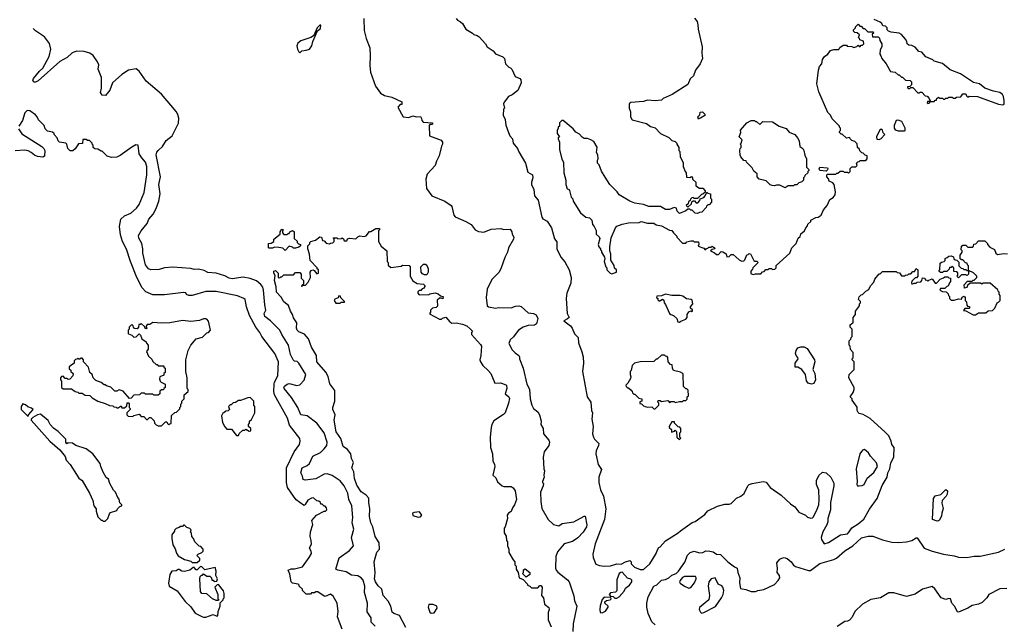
# Model space of a CAD drawing. Extents: x 1861455 to 2058065, y 200073 to 437907.
# Tile 487 of 574: x 1951745 to 1961059, y 397514 to 403232. Entities that reach past the tile are written whole.
import ezdxf

# ---------------------------------------------------------------- set-up
doc = ezdxf.new("R2010")
doc.units = 0

msp = doc.modelspace()

# ---------------------------------------------------------------- linework, layer by layer
at = {"layer": '0CON05XD'}
for points in [[(1955000, 403245), (1955005, 403130), (1955023.8, 403055), (1955057.5, 402965), (1955059.2, 402895), (1955056, 402795), (1955062, 402735), (1955111.2, 402605), (1955157.3, 402537.3), (1955195, 402513.8), (1955265, 402500), (1955360, 402455), (1955358.3, 402431.7), (1955345, 402430), (1955322.5, 402405), (1955373, 402313), (1955425, 402307.5), (1955465, 402322.5), (1955495, 402312.5), (1955535, 402317.5), (1955547, 402297), (1955548.3, 402278.3), (1955561.7, 402261.7), (1955648.3, 402258.3), (1955650, 402245), (1955645, 402240), (1955625, 402240), (1955618.3, 402231.7), (1955620, 402135), (1955732.3, 402092.3), (1955743.8, 402075), (1955743.8, 402055), (1955733.8, 402035), (1955714.1, 401945.9), (1955686.7, 401895), (1955675.9, 401854.1), (1955598.3, 401771.7), (1955587.5, 401725), (1955592.5, 401635), (1955645, 401567.5), (1955767, 401517), (1955825.7, 401475.7), (1955834.1, 401464.1), (1955851.2, 401385), (1955865, 401368.8), (1955964.3, 401324.3), (1956014.3, 401294.3), (1956055, 401243.8), (1956085, 401229.2), (1956135, 401222), (1956205, 401251.4), (1956295, 401256), (1956325, 401246.7), (1956385, 401250), (1956400, 401225), (1956403, 401203), (1956420, 401175), (1956416.7, 401155), (1956368, 401075), (1956360.8, 401035), (1956335, 400983.3), (1956297.5, 400875), (1956277.4, 400842.6), (1956212.7, 400777.3), (1956182.3, 400717.7), (1956167, 400683), (1956157.5, 400605), (1956167.5, 400525), (1956180, 400515), (1956245, 400503.3), (1956275, 400508.8), (1956395, 400506.7), (1956435, 400522), (1956466.1, 400526.1), (1956488.8, 400518.8), (1956555, 400460), (1956605, 400452), (1956629.5, 400439.5), (1956646, 400405), (1956633.3, 400355), (1956615, 400344), (1956555, 400338.6), (1956507.5, 400325), (1956462.5, 400295), (1956442, 400268), (1956415.9, 400234.1), (1956383.3, 400205), (1956370.7, 400170.7), (1956405, 400110), (1956430.7, 400080.7), (1956466.4, 400056.4), (1956472.5, 400045), (1956473.3, 400025), (1956506.2, 399935), (1956542, 399785), (1956567.6, 399737.6), (1956574.3, 399645), (1956590, 399585), (1956606.1, 399556.1), (1956645, 399522.5), (1956662.5, 399495), (1956676.7, 399435), (1956673.6, 399403.6), (1956697.5, 399365), (1956700, 399315), (1956750, 399255), (1956756.7, 399235), (1956748.8, 399205), (1956706.7, 399145), (1956696.7, 399095), (1956702.5, 398985), (1956710, 398965), (1956702.5, 398925), (1956707.5, 398905), (1956690, 398865), (1956690, 398855), (1956700, 398845), (1956697.5, 398825), (1956670, 398765), (1956673.6, 398676.4), (1956685, 398610), (1956743.3, 398505), (1956795, 398456.7), (1956845, 398446.7), (1956875, 398466.2), (1956985.8, 398484.2), (1957085, 398537.5), (1957095, 398537.5), (1957109.2, 398455), (1957105.8, 398435), (1957075, 398383.8), (1957025, 398332), (1956975, 398297.5), (1956895.9, 398274.1), (1956831.4, 398198.6), (1956816.2, 398155), (1956813.3, 398045), (1956820, 398025), (1956836.1, 398006.1), (1956925.9, 397935.9), (1956943.3, 397915), (1956986.4, 397783.6), (1956993.8, 397735), (1957016.7, 397685), (1956981.2, 397518.8), (1956976.2, 397445)], [(1955873.3, 403245), (1955885, 403227.5), (1955915, 403212.5), (1955932.5, 403195), (1955965, 403142.5), (1956026.7, 403105), (1956042.3, 403092.3), (1956073.9, 403083.9), (1956091.7, 403071.7), (1956152.5, 403005), (1956167.5, 402975), (1956225, 402937.5), (1956245, 402910), (1956315, 402880), (1956330, 402865), (1956340, 402815), (1956371.7, 402781.7), (1956388.3, 402778.3), (1956400, 402765), (1956432.5, 402695), (1956475, 402676.7), (1956486.7, 402665), (1956490, 402635), (1956456.1, 402563.9), (1956405, 402522.5), (1956370, 402505), (1956328.3, 402451.7), (1956322.5, 402435), (1956330, 402395), (1956322.5, 402385), (1956318.3, 402328.3), (1956337, 402287), (1956343.3, 402235), (1956367.5, 402165), (1956382.5, 402135), (1956407.5, 402105), (1956412.5, 402065), (1956453.3, 402015), (1956465, 401982.5), (1956530, 401875), (1956551.3, 401791.3), (1956597.1, 401765), (1956600, 401735), (1956587.1, 401695), (1956586.8, 401675), (1956609.5, 401625), (1956615, 401567.5), (1956648.8, 401525), (1956683.3, 401365), (1956695, 401350), (1956735, 401326), (1956776, 401265), (1956805, 401160), (1956825, 401130), (1956826.7, 401065), (1956862.5, 400985), (1956903, 400943), (1956943.3, 400865), (1956962.5, 400795), (1956959.3, 400740.7), (1956921.2, 400645), (1956913.3, 400595), (1956922.5, 400455), (1956942.5, 400415), (1956928.3, 400401.7), (1956892.5, 400385), (1956955.9, 400335.9), (1956972.5, 400315), (1956991.7, 400261.7), (1957026.4, 400226.4), (1957030, 400175), (1957062.3, 400092.3), (1957074, 400045), (1957077.5, 399985), (1957070, 399905), (1957113.3, 399665), (1957146.2, 399615), (1957153.3, 399535), (1957162.5, 399515), (1957157.5, 399455), (1957168.8, 399385), (1957163.3, 399315), (1957172.5, 399285), (1957183.6, 399263.6), (1957222.5, 399225), (1957220, 399205), (1957196.7, 399155), (1957193.8, 399125), (1957216.7, 399025), (1957249.3, 398979.3), (1957223.3, 398905), (1957223.3, 398855), (1957238.8, 398785), (1957268.8, 398725), (1957290, 398605), (1957275.8, 398505), (1957188, 398275), (1957167, 398177), (1957170, 398145), (1957193.9, 398083.9), (1957229.3, 398069.3), (1957275, 398064), (1957335, 398066.7), (1957394.2, 398085.8), (1957435, 398084), (1957475, 398106.2), (1957515, 398117.5), (1957530, 398105), (1957530, 398085), (1957560, 398055), (1957615, 398033.3), (1957645, 398031.2), (1957706.2, 398085), (1957766.7, 398185), (1957777.5, 398217.5), (1957790.7, 398239.3), (1957805, 398247.5), (1957855, 398302.5), (1957975, 398378.8), (1957995, 398399.2), (1958105, 398476), (1958135, 398486.2), (1958225, 398552), (1958255, 398586), (1958345, 398632), (1958415, 398650), (1958455, 398650), (1958475, 398656.7), (1958524.2, 398705.8), (1958567.5, 398725), (1958599.5, 398750.5), (1958633.3, 398825), (1958645, 398836.7), (1958673.6, 398846.4), (1958777, 398863), (1958805, 398856.7), (1958845, 398807.5), (1958946.7, 398735), (1959035, 398653.8), (1959076.7, 398625), (1959115, 398573.3), (1959177, 398547), (1959198.3, 398528.3), (1959228.3, 398518.3), (1959245, 398520), (1959255, 398530), (1959288.3, 398601.7), (1959303.3, 398645), (1959306.7, 398695), (1959303, 398783), (1959283.8, 398835), (1959283.3, 398875), (1959305, 398920), (1959338.3, 398951.7), (1959375, 398946.7), (1959417.5, 398905), (1959445, 398850), (1959446.1, 398823.9), (1959414, 398665), (1959413.6, 398596.4), (1959390, 398515), (1959388.3, 398481.7), (1959380, 398455), (1959343, 398387), (1959327.5, 398335), (1959330, 398315), (1959353.8, 398273.8), (1959395, 398286.7), (1959508.3, 398361.7), (1959575, 398370), (1959592.6, 398387.4), (1959615, 398426.2), (1959675, 398463.8), (1959730.9, 398509.1), (1959785, 398603.3), (1959856.1, 398703.9), (1959904.1, 398825.9), (1959950, 398905), (1959956.7, 398945), (1959976.7, 398985), (1959985, 399040), (1960012.5, 399095), (1960016.2, 399185), (1959993.8, 399215), (1959990, 399245), (1959966.1, 399296.1), (1959931.7, 399331.7), (1959790.7, 399460.7), (1959725, 399497.5), (1959686.4, 399506.4), (1959675, 399517.5), (1959667.5, 399535), (1959667, 399567), (1959620, 399635), (1959620, 399645), (1959600, 399665), (1959627.5, 399705), (1959640, 399735), (1959640, 399755), (1959587.5, 399845), (1959592.5, 399875), (1959640, 399925), (1959640, 399985), (1959637, 399997), (1959620, 400015), (1959620, 400025), (1959630, 400035), (1959630, 400085), (1959603, 400113), (1959600, 400145), (1959590, 400155), (1959590, 400195), (1959608.3, 400211.7), (1959610, 400225), (1959620, 400235), (1959620, 400305), (1959600, 400325), (1959600, 400345), (1959615, 400360), (1959630, 400365), (1959627.5, 400415), (1959650, 400445), (1959650, 400475), (1959690, 400525), (1959690, 400545), (1959700, 400555), (1959698.3, 400568.3), (1959680, 400585), (1959685, 400610), (1959705, 400630), (1959718.3, 400631.7), (1959750, 400665), (1959778.3, 400681.7), (1959792.5, 400715), (1959825, 400750), (1959833, 400777), (1959875, 400830), (1959885, 400830), (1959905, 400850), (1960035, 400850), (1960045, 400840), (1960068.3, 400838.3), (1960085, 400810), (1960115, 400810), (1960123, 400817), (1960145, 400820), (1960155, 400830), (1960175, 400830), (1960195, 400850), (1960208.3, 400851.7), (1960225, 400880), (1960240, 400865), (1960240, 400805)], [(1958127.7, 403247.7), (1958152, 403215), (1958161.2, 403185), (1958164.1, 403144.1), (1958202, 402975), (1958198.8, 402915), (1958203.8, 402865), (1958183.3, 402815), (1958136.7, 402755), (1958118.3, 402701.7), (1958087.7, 402672.3), (1958065, 402620), (1957916.1, 402523.9), (1957833, 402487), (1957815, 402470), (1957755, 402463.3), (1957685, 402470), (1957645, 402457.5), (1957525, 402450), (1957510, 402435), (1957510, 402395), (1957521.7, 402361.7), (1957523, 402313), (1957540, 402285), (1957675, 402250), (1957713.3, 402223.3), (1957755, 402210), (1957806.4, 402156.4), (1957885, 402117.5), (1957915, 402090), (1957945, 402080), (1957960, 402065), (1957960, 402055), (1957980, 402025), (1957980, 401995), (1957990, 401985), (1957992.5, 401935), (1958021.7, 401881.7), (1958022.5, 401845), (1958040, 401795), (1958050, 401785), (1958053, 401743), (1958085, 401740), (1958098.3, 401748.3), (1958110, 401735), (1958110, 401725), (1958140, 401695), (1958141.7, 401661.7), (1958175, 401640), (1958208.3, 401638.3), (1958230, 401615), (1958228.3, 401601.7), (1958208.3, 401581.7), (1958195, 401580), (1958165, 401550), (1958155, 401540), (1958125, 401540), (1958115, 401550), (1958101.7, 401548.3), (1958090, 401535), (1958088.3, 401521.7), (1958071.7, 401508.3), (1958068.3, 401491.7), (1958050, 401475), (1958065, 401460), (1958098.3, 401491.7), (1958101.7, 401508.3), (1958115, 401520), (1958128.3, 401518.3), (1958145, 401500), (1958158.3, 401501.7), (1958178.3, 401521.7), (1958181.7, 401538.3), (1958215, 401550), (1958230, 401565), (1958245, 401600), (1958255, 401590), (1958280, 401585), (1958280, 401545), (1958290, 401535), (1958290, 401505), (1958268.3, 401481.7), (1958255, 401480), (1958241.7, 401468.3), (1958240, 401455), (1958198.3, 401411.7), (1958175, 401410), (1958155, 401400), (1958133, 401403), (1958105, 401430), (1958095, 401430), (1958085, 401440), (1958065, 401440), (1958047, 401423), (1957985, 401400), (1957965, 401420), (1957958.3, 401448.3), (1957935, 401457.5), (1957891.7, 401438.3), (1957855, 401437.5), (1957806.4, 401466.4), (1957695, 401466.7), (1957645, 401483.3), (1957565, 401497.5), (1957516.4, 401516.4), (1957417, 401577), (1957397.5, 401605), (1957327.5, 401675), (1957281.7, 401741.7), (1957249.3, 401799.3), (1957225, 401860), (1957210, 401875), (1957210, 401905), (1957217.5, 401915), (1957212.5, 401955), (1957200, 401975), (1957206.7, 402026.7), (1957175, 402080), (1957146.4, 402096.4), (1957115, 402107.5), (1957085, 402110), (1957065, 402122.5), (1957039.3, 402149.3), (1957005, 402167.5), (1956979.3, 402199.3), (1956885, 402280), (1956871.7, 402278.3), (1956851.7, 402258.3), (1956850, 402225), (1956840, 402215), (1956840, 402205), (1956830, 402185), (1956830, 402155), (1956850, 402125), (1956840, 402115), (1956840, 402105), (1956850, 402075), (1956852.5, 402005), (1956873.6, 401913.6), (1956887.5, 401885), (1956892.5, 401785), (1956912.5, 401715), (1956912.5, 401675), (1956923, 401633), (1956935, 401630), (1956947, 401617), (1956962.5, 401555), (1956977, 401537), (1956980, 401515), (1957050, 401405), (1957100, 401365), (1957135, 401357.5), (1957157, 401337), (1957162.5, 401295), (1957180, 401275), (1957197, 401237), (1957197.5, 401205), (1957225, 401180), (1957231.7, 401161.7), (1957217.5, 401105), (1957222.5, 401085), (1957240, 401065), (1957240, 401055), (1957250, 401045), (1957250, 401035), (1957277, 400987), (1957280, 400975), (1957272.5, 400945), (1957290, 400895), (1957300, 400885), (1957300, 400865), (1957330, 400835), (1957345, 400830), (1957390, 400845), (1957390, 400865), (1957371.7, 400881.7), (1957367, 400907), (1957338.3, 400958.3), (1957337.5, 401015), (1957327.5, 401045), (1957327.5, 401085), (1957340.7, 401169.3), (1957380, 401265), (1957395, 401280), (1957443, 401297), (1957505, 401312.5), (1957605, 401313.3), (1957625, 401322.5), (1957685, 401307.5), (1957745, 401307.5), (1957765, 401292.5), (1957815, 401282.5), (1957893, 401243), (1957915, 401240), (1957930, 401215), (1957960, 401185), (1957960, 401175), (1958015, 401120), (1958045, 401120), (1958055, 401130), (1958095, 401140), (1958115, 401140), (1958125, 401130), (1958165, 401130), (1958170, 401105), (1958161.7, 401091.7), (1958215, 401070), (1958225, 401060), (1958235, 401060), (1958241.7, 401068.3), (1958255, 401070), (1958265, 401080), (1958285, 401080), (1958295, 401090), (1958305, 401080), (1958315, 401080), (1958320, 401065), (1958295, 401060), (1958280, 401045), (1958318.3, 401028.3), (1958335, 401010), (1958355, 401010), (1958381.7, 401038.3), (1958397, 401037), (1958428.3, 401018.3), (1958435, 400990), (1958457, 400993), (1958475, 401010), (1958495, 401010), (1958550.7, 400960.7), (1958575, 400947.5), (1958595, 400950), (1958605, 400960), (1958621.7, 401008.3), (1958635, 401010), (1958645, 401020), (1958658.3, 401018.3), (1958690, 400955), (1958698.3, 400948.3), (1958717.5, 400947.5), (1958730, 400935), (1958680, 400885), (1958678.3, 400871.7), (1958660, 400855), (1958661.7, 400831.7), (1958683, 400823), (1958705, 400830), (1958755, 400830), (1958771.7, 400848.3), (1958788.3, 400851.7), (1958801.7, 400868.3), (1958825, 400870), (1958835, 400880), (1958855, 400880), (1958865, 400870), (1958888.3, 400871.7), (1958900, 400885), (1958901.7, 400908.3), (1959030, 401025), (1959050, 401075), (1959090, 401115), (1959110, 401165), (1959127, 401183), (1959133, 401207), (1959170, 401235), (1959180, 401265), (1959198.3, 401281.7), (1959201.7, 401298.3), (1959230, 401325), (1959230, 401335), (1959275, 401360), (1959297, 401363), (1959326.4, 401383.6), (1959347.5, 401432.5), (1959382.5, 401475), (1959409.3, 401530.7), (1959439.3, 401550.7), (1959460, 401575), (1959462.5, 401605), (1959450, 401675), (1959438.3, 401688.3), (1959403.6, 401703.6), (1959397, 401727), (1959380, 401745), (1959380, 401765), (1959385, 401770), (1959465, 401770), (1959475, 401780), (1959485, 401780), (1959505, 401800), (1959535, 401800), (1959545, 401790), (1959575, 401790), (1959585, 401780), (1959600, 401795), (1959600, 401825), (1959615, 401840), (1959655, 401840), (1959668.3, 401851.7), (1959660, 401875), (1959671.7, 401888.3), (1959685, 401890), (1959695, 401900), (1959748.3, 401901.7)], [(1959748.3, 401901.7), (1959760, 401915), (1959760, 401945), (1959741.7, 401951.7), (1959725, 401970), (1959711.7, 401971.7), (1959691.7, 401991.7), (1959688.3, 402008.3), (1959670, 402025), (1959668.3, 402058.3), (1959645, 402080), (1959615, 402090), (1959600, 402105), (1959598.3, 402118.3), (1959565, 402112.5), (1959525, 402150), (1959515, 402150), (1959500, 402165), (1959500, 402175), (1959510, 402185), (1959510, 402205), (1959500, 402215), (1959500, 402225), (1959430, 402295), (1959415, 402330), (1959390, 402355), (1959305, 402550), (1959286.2, 402625), (1959300, 402755), (1959311.7, 402788.3), (1959332.5, 402815), (1959340, 402855), (1959357.5, 402885), (1959390, 402905), (1959415, 402940), (1959445, 402950), (1959495, 402950), (1959501.7, 402968.3), (1959535, 402990), (1959565, 402990), (1959573, 402983), (1959615, 402980), (1959635, 402970), (1959665, 402980), (1959675, 402990), (1959685, 402980), (1959695, 402980), (1959705, 402990), (1959718.3, 402991.7), (1959730, 403005), (1959728.3, 403028.3), (1959691.7, 403041.7), (1959690, 403055), (1959680, 403065), (1959688.3, 403088.3), (1959667, 403107), (1959645, 403110), (1959632.5, 403125), (1959633, 403137), (1959650, 403155), (1959650, 403165), (1959675, 403190), (1959691.7, 403171.7), (1959705, 403170), (1959725, 403150), (1959735, 403150), (1959768.3, 403118.3), (1959818.3, 403118.3), (1959820, 403105), (1959810, 403095), (1959811.7, 403071.7), (1959865, 403070), (1959878.3, 403058.3), (1959880, 403035), (1959900, 403005), (1959900, 402975), (1959883, 402947), (1959880, 402905), (1959891.7, 402891.7), (1959900, 402865), (1959942.5, 402815), (1959983.6, 402743.6), (1960027, 402737), (1960055, 402710), (1960065, 402710), (1960085, 402690), (1960095, 402690), (1960125, 402660), (1960168.3, 402658.3), (1960180, 402645), (1960180, 402615), (1960165, 402600), (1960141.7, 402598.3), (1960141.7, 402591.7), (1960155, 402580), (1960165, 402580), (1960175, 402590), (1960195, 402590), (1960241.7, 402541.7), (1960255, 402540), (1960261.7, 402548.3), (1960278.3, 402548.3), (1960311.7, 402511.7), (1960328.3, 402508.3), (1960348.3, 402488.3), (1960360, 402460), (1960331.7, 402458.3), (1960330, 402445), (1960335, 402440), (1960348.3, 402441.7), (1960360, 402460), (1960395, 402460), (1960405, 402470), (1960418.3, 402471.7), (1960421.7, 402488.3), (1960435, 402500), (1960445, 402490), (1960475, 402490), (1960485, 402480), (1960495, 402480), (1960505, 402490), (1960525, 402490), (1960535, 402500), (1960565, 402500), (1960575, 402490), (1960595, 402490), (1960605, 402500), (1960648.3, 402501.7), (1960665, 402530), (1960695, 402530), (1960701.7, 402511.7), (1960715, 402500), (1960725, 402510), (1960805, 402506.7), (1961005, 402433.3), (1961045, 402427.5), (1961057, 402433), (1961057.5, 402465), (1961052.5, 402505), (1961042.5, 402525), (1961015, 402543.3), (1960955, 402556.7), (1960876.1, 402586.1), (1960825, 402626.7), (1960768.3, 402638.3), (1960645, 402720), (1960547.7, 402757.7), (1960475, 402816.7), (1960395, 402840), (1960381.7, 402851.7), (1960315, 402880), (1960280, 402925), (1960251.7, 402931.7), (1960215, 402972.5), (1960185, 402986.7), (1960155, 402990), (1960140, 403005), (1960137.5, 403025), (1960125, 403047.5), (1960085, 403093.3), (1960065, 403106.2), (1959987, 403113), (1959963, 403123), (1959950, 403135), (1959950, 403155), (1959935, 403170), (1959910, 403175), (1959900, 403195), (1959885, 403210), (1959827.5, 403235)], [(1955106.2, 397495), (1955070, 397535), (1955070, 397575), (1955033, 397633), (1955033.8, 397715), (1955007.1, 397815), (1955008.6, 397875), (1954992.6, 397932.6), (1954975, 397954), (1954945, 397972), (1954885, 397977.5), (1954831.7, 398011.7), (1954754.4, 398024.4), (1954736.7, 398035), (1954765.9, 398144.1), (1954865, 398211.2), (1954903.8, 398255), (1954884, 398335), (1954905.7, 398415), (1954889.4, 398475), (1954895.6, 398524.4), (1954888.1, 398635), (1954859.4, 398695), (1954848.6, 398755), (1954815, 398823.8), (1954775, 398870.8), (1954700.3, 398920.3), (1954655, 398937.1), (1954625, 398932.9), (1954545, 398890), (1954445, 398876.7), (1954427.5, 398885), (1954420, 398915), (1954403.3, 398945), (1954416.4, 398993.6), (1954465, 399016.2), (1954485, 399033.3), (1954518.8, 399105), (1954590.5, 399139.5), (1954625, 399173.3), (1954648.8, 399205), (1954652, 399235), (1954623.8, 399325), (1954556.7, 399415), (1954465, 399486), (1954404.1, 399494.1), (1954376.9, 399565), (1954315, 399659.4), (1954248, 399745), (1954244.4, 399755), (1954249.2, 399765), (1954275, 399785.6), (1954295, 399791.4), (1954365, 399773.8), (1954395, 399780), (1954435.7, 399824.3), (1954451.2, 399875), (1954386.7, 399985), (1954369.5, 399999.5), (1954343, 400003), (1954332, 400015), (1954308, 400065), (1954288, 400155), (1954224.6, 400254.6), (1954206.6, 400296.6), (1954118, 400385), (1954064.4, 400425), (1954058, 400455), (1954073.8, 400485), (1954062.9, 400535), (1954051.9, 400675), (1954043.4, 400703.4), (1954025, 400728), (1953985, 400761.2), (1953925, 400786), (1953857.9, 400797.9), (1953755, 400780.6), (1953725, 400788.1), (1953685, 400810.8), (1953605, 400834.2), (1953525, 400840), (1953488.8, 400858.8), (1953435, 400873.8), (1953395, 400868.8), (1953365, 400877.5), (1953195, 400892.5), (1953115, 400883.8), (1953065, 400868.8), (1952985, 400866.7), (1952962.5, 400875), (1952935, 400912.5), (1952911.4, 401025), (1952910.8, 401065), (1952900, 401115), (1952873.3, 401165), (1952869.3, 401190.7), (1952893.3, 401235), (1952950, 401305), (1952968, 401345), (1953008.3, 401391.7), (1953036.9, 401445), (1953060.8, 401515), (1953074.2, 401585), (1953060, 401675), (1953075.7, 401745), (1953034.4, 401955), (1953040.7, 401979.3), (1953056.2, 401995), (1953096.4, 402033.6), (1953130.4, 402089.6), (1953188.8, 402135), (1953247.5, 402255), (1953250.5, 402300.5), (1953240, 402335), (1953225, 402363.3), (1953175, 402423.3), (1953085, 402526.7), (1952941.7, 402651.7), (1952875.6, 402745.6), (1952846.1, 402766.1), (1952775, 402753.3), (1952712.5, 402715), (1952623.9, 402636.1), (1952596.7, 402565), (1952555.9, 402514.1), (1952525, 402520), (1952510, 402545), (1952520, 402585), (1952520, 402685), (1952488.8, 402765), (1952493.8, 402805), (1952481.2, 402835), (1952438.8, 402895), (1952407.5, 402915), (1952355, 402932), (1952286.4, 402933.6), (1952256.2, 402923.8), (1952237.5, 402915), (1952194, 402876), (1952125, 402836.2), (1951918.8, 402655), (1951895, 402641.2), (1951881.2, 402641.2), (1951870, 402655), (1951875, 402677.5), (1951930.8, 402745), (1951964.3, 402775), (1952024.4, 402885), (1952039.2, 402955), (1952028.3, 403008.3), (1951980.3, 403070.3), (1951895.7, 403125.7), (1951871.2, 403149)], [(1954395, 402920), (1954415, 402937.5), (1954455, 402942.5), (1954486.2, 402953.8), (1954508.8, 402985), (1954516.9, 403025), (1954563, 403127), (1954590.7, 403149.3), (1954595, 403180), (1954585, 403180), (1954560, 403155), (1954527, 403083), (1954516.1, 403073.9), (1954497.7, 403062.3), (1954405, 403031.2), (1954375, 403010), (1954367.5, 402985), (1954372, 402955), (1954385, 402927.5), (1954395, 402920)], [(1954429.3, 398639.3), (1954361.7, 398691.7), (1954333.8, 398725), (1954277.3, 398807.3), (1954268.6, 398855), (1954268.9, 398995), (1954341.4, 399145), (1954392, 399215), (1954398.8, 399245), (1954395, 399270), (1954298.7, 399398.7), (1954277.1, 399465), (1954155.6, 399685), (1954148.9, 399715), (1954151.4, 399785), (1954155.8, 399805), (1954188, 399865), (1954194, 399995), (1954160, 400075), (1954036.2, 400235), (1954017, 400273), (1953978.8, 400325), (1953920, 400435), (1953890, 400515), (1953876.7, 400585), (1953865.7, 400595.7), (1953805, 400622), (1953605, 400662.5), (1953505, 400660.8), (1953375, 400623.8), (1953345, 400623.3), (1953323.6, 400633.6), (1953315, 400647.5), (1953295, 400653.3), (1953115, 400630), (1953005, 400629.4), (1952937.3, 400657.3), (1952902, 400695), (1952854.4, 400794.4), (1952793.1, 400945), (1952755, 401063.3), (1952717.1, 401135), (1952698.7, 401198.7), (1952690, 401275), (1952701.1, 401345), (1952735, 401377.1), (1952796.8, 401403.2), (1952849.1, 401450.9), (1952874.2, 401485.8), (1952923, 401597), (1952946.9, 401765), (1952948.6, 401845), (1952935.7, 401885.7), (1952900, 401925), (1952876.7, 401965), (1952866.1, 402046.1), (1952845, 402047.5), (1952805, 402026.7), (1952695, 401946.7), (1952665, 401933.3), (1952615, 401927.5), (1952571.7, 401941.7), (1952525, 401990), (1952515, 401990), (1952485, 402007.5), (1952455, 402010), (1952440, 402025), (1952440, 402045), (1952430, 402055), (1952430, 402065), (1952405, 402090), (1952385, 402090), (1952375, 402100), (1952341.7, 402098.3), (1952338.3, 402061.7), (1952301.7, 402058.3), (1952269.3, 402010.7), (1952247, 401993), (1952223, 401993), (1952200, 402015), (1952190, 402055), (1952180, 402065), (1952120, 402075), (1952110, 402085), (1952100, 402115), (1952070, 402145), (1952070, 402155), (1952055, 402170), (1952008.3, 402178.3), (1951985, 402200), (1951975, 402230), (1951923.6, 402283.6), (1951910, 402315), (1951893, 402333), (1951841.7, 402371.7), (1951815, 402372.5), (1951792.5, 402352.5), (1951771.7, 402278.3), (1951736.7, 402225)], [(1958165, 402290), (1958160, 402315), (1958178.3, 402331.7), (1958183, 402357), (1958205, 402360), (1958225, 402340), (1958227.5, 402325), (1958185, 402300), (1958171.7, 402298.3), (1958165, 402290)], [(1958985, 401642.5), (1958935, 401667.5), (1958905, 401667.5), (1958885, 401660), (1958863, 401663), (1958845, 401670), (1958807, 401707), (1958740, 401725), (1958720, 401745), (1958720, 401775), (1958690.7, 401800.7), (1958675, 401830), (1958620, 401885), (1958618.3, 401898.3), (1958595, 401900), (1958567.5, 401935), (1958560.7, 401950.7), (1958557.5, 401995), (1958560, 402015), (1958570, 402025), (1958570, 402045), (1958560, 402055), (1958570, 402065), (1958580, 402095), (1958550, 402125), (1958567.5, 402165), (1958563, 402187), (1958623.6, 402256.4), (1958665, 402280), (1958695, 402280), (1958705, 402270), (1958715, 402270), (1958745, 402240), (1958775, 402270), (1958867, 402267), (1958930, 402225), (1958995, 402202.5), (1959025, 402170), (1959076.4, 402146.4), (1959102.5, 402115), (1959117.5, 402085), (1959123.3, 402033.3), (1959153, 402013), (1959162.5, 401995), (1959170.7, 401950.7), (1959187.5, 401915), (1959188.3, 401838.3), (1959210, 401815), (1959210, 401805), (1959200, 401795), (1959200, 401785), (1959171.7, 401758.3), (1959170, 401745), (1959160, 401735), (1959160, 401715), (1959145, 401700), (1959115, 401690), (1959095, 401670), (1959075, 401670), (1959065, 401660), (1959015, 401660), (1958985, 401642.5)], [(1960055, 402180), (1960115, 402182.5), (1960120, 402185), (1960120, 402205), (1960088.3, 402268.3), (1960055, 402282.5), (1960035, 402277.5), (1960017, 402233), (1960017.5, 402205), (1960025, 402190), (1960055, 402180)], [(1951735, 402200), (1951765, 402151.2), (1951953.6, 402033.6), (1951972.5, 402015), (1951982.5, 401995), (1951978.3, 401941.7), (1951965, 401933.3), (1951915, 401937.1), (1951885, 401950.6), (1951855, 401977.1), (1951825, 401991.9), (1951795, 401998.1), (1951702.7, 401992.7)], [(1959875, 402100), (1959895, 402110), (1959930, 402145), (1959913, 402163), (1959907, 402187), (1959895, 402197.5), (1959877.5, 402185), (1959850, 402125), (1959851.7, 402101.7), (1959875, 402100)], [(1959375, 401800), (1959315, 401807.5), (1959307.5, 401825), (1959315, 401837.5), (1959385, 401830), (1959390, 401825), (1959387, 401813), (1959375, 401800)], [(1954255, 401050), (1954235, 401070), (1954195, 401077.5), (1954155, 401080), (1954135, 401070), (1954105, 401070), (1954100, 401075), (1954100, 401115), (1954125, 401120), (1954150, 401135), (1954150, 401155), (1954210, 401205), (1954210, 401225), (1954225, 401250), (1954240, 401245), (1954230, 401235), (1954230, 401215), (1954245, 401200), (1954275, 401200), (1954285, 401210), (1954295, 401210), (1954300, 401225), (1954325, 401240), (1954340, 401225), (1954341.7, 401161.7), (1954368.3, 401138.3), (1954370, 401125), (1954381.7, 401111.7), (1954400, 401105), (1954400, 401095), (1954385, 401080), (1954355, 401070), (1954335, 401070), (1954325, 401080), (1954295, 401090), (1954255, 401050)], [(1955396.7, 397485), (1955337.7, 397597.7), (1955285, 397616.7), (1955268.8, 397628.8), (1955254.2, 397685), (1955231.4, 397731.4), (1955183.8, 397785), (1955170, 397845), (1955135, 397876.2), (1955110.8, 397915), (1955102.5, 397945), (1955104.2, 397965), (1955107.5, 398005), (1955096.7, 398105), (1955123.3, 398195), (1955150, 398225), (1955146.7, 398285), (1955106.7, 398345), (1955084, 398435), (1955066, 398475), (1955054.2, 398534.2), (1955058, 398605), (1955046.4, 398666.4), (1955046.1, 398706.1), (1955023.3, 398735), (1954975, 398766.7), (1954935, 398830), (1954913.2, 398893.2), (1954906.2, 398955), (1954887.5, 398995), (1954902.5, 399045), (1954883, 399083), (1954876.7, 399125), (1954846.4, 399166.4), (1954806.4, 399196.4), (1954782.7, 399272.7), (1954738, 399335), (1954720, 399445), (1954728.8, 399495), (1954706.2, 399545), (1954706.7, 399565), (1954727.5, 399625), (1954727.5, 399725), (1954678.3, 399788.3), (1954662.5, 399857.5), (1954641.7, 399898.3), (1954556.2, 399995), (1954552, 400055), (1954506.2, 400135), (1954477.5, 400215), (1954438.3, 400258.3), (1954385, 400281.2), (1954371.2, 400295), (1954363.9, 400316.1), (1954367.5, 400365), (1954335, 400412.5), (1954326.7, 400445), (1954306.4, 400476.4), (1954288.8, 400528.8), (1954245, 400563.3), (1954219.2, 400609.2), (1954174.2, 400655), (1954172, 400705), (1954156.7, 400765), (1954161.7, 400811.7), (1954147.5, 400835), (1954150, 400855), (1954165, 400860), (1954190, 400835), (1954190, 400795), (1954205, 400790), (1954215, 400800), (1954225, 400800), (1954245, 400820), (1954335, 400820), (1954355, 400840), (1954395, 400840), (1954407, 400827), (1954408.3, 400788.3), (1954430, 400765), (1954430, 400735), (1954410, 400715), (1954415, 400710), (1954420, 400720), (1954448.3, 400721.7), (1954475, 400750), (1954496.4, 400793.6), (1954493.3, 400845), (1954500.7, 400859.3), (1954517, 400867), (1954530, 400860), (1954555, 400830), (1954570, 400835), (1954570, 400865), (1954560, 400875), (1954560, 400885), (1954493.3, 400955), (1954487.5, 401015), (1954470, 401065), (1954470, 401095), (1954488.3, 401111.7), (1954490, 401125), (1954500, 401135), (1954541.7, 401148.3), (1954585, 401177.5), (1954600, 401175), (1954610, 401145), (1954625, 401140), (1954645, 401120), (1954675, 401112.5), (1954685, 401120), (1954708.3, 401121.7), (1954720, 401135), (1954720, 401155), (1954710, 401165), (1954715, 401170), (1954745, 401170), (1954755, 401160), (1954787.5, 401162.5), (1954795, 401170), (1954808.3, 401158.3), (1954815, 401140), (1954838.3, 401141.7), (1954845, 401160), (1954865, 401167.5), (1954925, 401160), (1954945, 401180), (1954963, 401187), (1955005, 401182.5), (1955021.7, 401188.3), (1955055, 401230), (1955065, 401230), (1955115, 401257.5), (1955148.3, 401258.3), (1955150, 401245), (1955140, 401235), (1955140, 401135), (1955165, 401090), (1955217, 401047), (1955220, 400945), (1955230, 400935), (1955231.7, 400911.7), (1955255, 400890), (1955355, 400902.5), (1955365, 400910), (1955428.3, 400908.3), (1955440, 400895), (1955440, 400805), (1955463.6, 400763.6), (1955505, 400737.5), (1955565, 400730), (1955580, 400715), (1955565, 400690), (1955551.7, 400688.3), (1955538.3, 400671.7), (1955525, 400670), (1955511.7, 400658.3), (1955510, 400645), (1955525, 400630), (1955615, 400632.5), (1955625, 400640), (1955675, 400647.5), (1955705, 400640), (1955725, 400620), (1955750, 400615), (1955747, 400593), (1955735, 400600), (1955715, 400600), (1955695, 400580), (1955698.3, 400521.7), (1955685, 400510), (1955650, 400505), (1955630, 400485), (1955630, 400465), (1955621.7, 400451.7), (1955715, 400400), (1955735, 400400), (1955745, 400410), (1955775, 400420), (1955813.6, 400373.6), (1955833, 400363), (1955875, 400366.7), (1955935, 400352.5), (1955975, 400336.7), (1956010, 400305), (1956027.5, 400285), (1956020, 400275), (1956020, 400255), (1956105, 400160), (1956112, 400145), (1956106.2, 400055), (1956097.5, 400015), (1956103.3, 399995), (1956125, 399962.5), (1956176.7, 399915)], [(1960240, 400805), (1960228.3, 400791.7), (1960215, 400790), (1960185, 400760), (1960180, 400745), (1960185, 400730), (1960205, 400740), (1960225, 400740), (1960235, 400750), (1960268.3, 400751.7), (1960280, 400765), (1960285, 400790), (1960308.3, 400788.3), (1960311.7, 400771.7), (1960325, 400770), (1960335, 400760), (1960345, 400770), (1960375, 400780), (1960405, 400740), (1960418.3, 400741.7), (1960451.7, 400778.3), (1960485, 400790), (1960495, 400800), (1960525, 400800), (1960535, 400790), (1960548.3, 400788.3), (1960550, 400755), (1960540, 400745), (1960528.3, 400711.7), (1960515, 400710), (1960495, 400690), (1960455, 400690), (1960450, 400675), (1960473, 400663), (1960508.3, 400658.3), (1960528.3, 400638.3), (1960530, 400625), (1960540, 400615), (1960540, 400595), (1960555, 400580), (1960585, 400580), (1960625, 400592.5), (1960655, 400590), (1960661.7, 400608.3), (1960678.3, 400618.3), (1960690, 400605), (1960690, 400575), (1960700, 400565), (1960703, 400533), (1960711.7, 400521.7), (1960728.3, 400518.3), (1960730, 400505), (1960725, 400500), (1960685, 400500), (1960671.7, 400481.7), (1960695, 400480), (1960765, 400440), (1960785, 400440), (1960815, 400460), (1960885, 400460), (1960905, 400480), (1960948.3, 400481.7), (1960970, 400505), (1960990, 400555), (1961005, 400560), (1961020, 400575), (1961020, 400625), (1961010, 400635), (1961010, 400655), (1961000, 400665), (1960998.3, 400678.3), (1960925, 400740), (1960855, 400740), (1960845, 400730), (1960835, 400740), (1960735, 400740), (1960711.7, 400718.3), (1960705, 400700), (1960681.7, 400691.7), (1960680, 400725), (1960711.7, 400758.3), (1960755, 400760), (1960765, 400770), (1960775, 400770), (1960800, 400795), (1960800, 400805), (1960768.3, 400838.3), (1960720, 400860), (1960720, 400905), (1960710, 400915), (1960708.3, 400928.3), (1960691.7, 400931.7), (1960665, 400960), (1960655, 400960), (1960641.7, 400971.7), (1960640, 401005), (1960660, 401035), (1960660, 401045), (1960650, 401055), (1960655, 401090), (1960665, 401100), (1960695, 401100), (1960715, 401080), (1960755, 401080), (1960768.3, 401091.7), (1960771.7, 401108.3), (1960788.3, 401111.7), (1960815, 401140), (1960875, 401140), (1960900, 401115), (1960900, 401105), (1960920.7, 401080.7), (1960965, 401060), (1960980, 401025), (1960995, 401010), (1961055, 401020), (1961088.3, 401018.3)], [(1960625, 400790), (1960610, 400805), (1960620, 400815), (1960618.3, 400838.3), (1960607, 400847), (1960581.7, 400851.7), (1960580, 400885), (1960565, 400900), (1960555, 400890), (1960541.7, 400888.3), (1960538.3, 400871.7), (1960515, 400850), (1960485, 400850), (1960475, 400840), (1960455, 400840), (1960440, 400855), (1960450, 400865), (1960451.7, 400928.3), (1960465, 400940), (1960490, 400945), (1960500, 400955), (1960500, 400975), (1960518.3, 400981.7), (1960533, 400997), (1960555, 401000), (1960578.3, 400988.3), (1960581.7, 400971.7), (1960595, 400960), (1960608.3, 400958.3), (1960628.3, 400938.3), (1960630, 400905), (1960651.7, 400881.7), (1960665, 400880), (1960675, 400870), (1960695, 400870), (1960705, 400860), (1960720, 400860), (1960720, 400825), (1960708.3, 400811.7), (1960695, 400820), (1960655, 400820), (1960625, 400790)], [(1955595, 400820), (1955575, 400820), (1955555, 400830), (1955542.5, 400845), (1955540, 400895), (1955565, 400920), (1955585, 400920), (1955595, 400910), (1955607.5, 400875), (1955610, 400845), (1955595, 400820)], [(1954775, 400550), (1954785, 400560), (1954815, 400560), (1954820, 400565), (1954781.7, 400601.7), (1954778.3, 400618.3), (1954765, 400620), (1954758.3, 400601.7), (1954725, 400590), (1954720, 400575), (1954735, 400550), (1954775, 400550)], [(1957985, 400370), (1957998.3, 400381.7), (1958045, 400400), (1958060, 400415), (1958060, 400445), (1958075, 400470), (1958095, 400480), (1958103, 400473), (1958110, 400475), (1958108.3, 400488.3), (1958090, 400505), (1958090, 400515), (1958112.5, 400545), (1958105, 400580), (1958097, 400587), (1958053, 400593), (1958017, 400617), (1957993, 400623), (1957915, 400623.3), (1957855, 400637.5), (1957815, 400620), (1957771.7, 400618.3), (1957770, 400605), (1957780, 400595), (1957781.7, 400581.7), (1957795, 400570), (1957825, 400590), (1957838.3, 400578.3), (1957840, 400555), (1957855, 400540), (1957892.5, 400455), (1957905, 400442.5), (1957930, 400435), (1957960, 400405), (1957970, 400375), (1957985, 400370)], [(1953085, 399390), (1953125, 399430), (1953138.3, 399428.3), (1953141.7, 399411.7), (1953155, 399400), (1953165, 399410), (1953178.3, 399411.7), (1953181.7, 399488.3), (1953211.7, 399518.3), (1953228.3, 399521.7), (1953258.3, 399551.7), (1953260, 399565), (1953270, 399575), (1953270, 399595), (1953280, 399605), (1953280, 399625), (1953300, 399645), (1953300, 399685), (1953340, 399715), (1953340, 399735), (1953330, 399745), (1953330, 399845), (1953317.5, 399905), (1953317.5, 400015), (1953337.5, 400105), (1953362.5, 400155), (1953415, 400212.5), (1953475, 400230), (1953515, 400270), (1953530, 400275), (1953550, 400295), (1953531.7, 400381.7), (1953515, 400400), (1953505, 400402.5), (1953485, 400402.5), (1953445, 400386.7), (1953363, 400377), (1953285, 400386.7), (1953165, 400366.7), (1953085, 400362.5), (1953005, 400367.5), (1952975, 400350), (1952951.7, 400348.3), (1952940, 400335), (1952940, 400325), (1952950, 400315), (1952945, 400310), (1952931.7, 400311.7), (1952928.3, 400328.3), (1952895, 400360), (1952885, 400350), (1952871.7, 400348.3), (1952870, 400325), (1952855, 400310), (1952831.7, 400311.7), (1952820, 400325), (1952818.3, 400338.3), (1952805, 400350), (1952780, 400325), (1952780, 400305), (1952770, 400295), (1952770, 400265), (1952775, 400260), (1952807, 400247), (1952825, 400230), (1952848.3, 400231.7), (1952875, 400260), (1952888.3, 400248.3), (1952900, 400215), (1952940, 400185), (1952943, 400173), (1952960, 400155), (1952960, 400115), (1952943, 400093), (1952965, 400050), (1952995, 400020), (1953005, 400000), (1953035, 399970), (1953045, 399970), (1953055, 399960), (1953105, 399960), (1953110, 399955), (1953110, 399945), (1953120, 399935), (1953120, 399895), (1953110, 399885), (1953108.3, 399871.7), (1953070, 399855), (1953067.5, 399835), (1953072.5, 399815), (1953083.6, 399803.6), (1953120, 399785), (1953120, 399755), (1953110, 399745), (1953105, 399730), (1953085, 399730), (1953071.7, 399718.3), (1953070, 399695), (1953055, 399680), (1953015, 399680), (1953005, 399690), (1952935, 399690), (1952925, 399700), (1952895, 399700), (1952877, 399683), (1952825, 399680), (1952798.3, 399651.7), (1952785, 399650), (1952725, 399720), (1952685, 399730), (1952665, 399720), (1952645, 399720), (1952607, 399757), (1952565, 399770), (1952555, 399780), (1952545, 399780), (1952515, 399800), (1952465, 399820), (1952440, 399845), (1952430, 399875), (1952410, 399895), (1952397, 399947), (1952350, 399995), (1952350, 400015), (1952335, 400030), (1952325, 400030), (1952315, 400020), (1952305, 400020), (1952295, 400030), (1952285, 400020), (1952271.7, 400018.3), (1952260, 400005), (1952260, 399985), (1952211.7, 399948.3), (1952211.7, 399931.7), (1952228.3, 399918.3), (1952230, 399905), (1952250, 399885), (1952247, 399863), (1952218.3, 399831.7), (1952205, 399830), (1952195, 399840), (1952175, 399840), (1952155, 399860), (1952141.7, 399858.3), (1952130, 399845), (1952130, 399825), (1952140, 399815), (1952140, 399755), (1952155, 399740), (1952235, 399740), (1952270, 399715), (1952295, 399710), (1952305, 399700), (1952335, 399700), (1952365, 399682.5), (1952407, 399677), (1952430, 399655), (1952483, 399623), (1952555, 399602.5), (1952593, 399583), (1952625, 399580), (1952635, 399570), (1952657, 399567), (1952665, 399560), (1952675, 399560), (1952705, 399580), (1952711.7, 399561.7), (1952735, 399560), (1952758.3, 399581.7), (1952761.7, 399608.3), (1952775, 399610), (1952780, 399605), (1952780, 399565), (1952790, 399555), (1952790, 399545), (1952760, 399515), (1952760, 399495), (1952771.7, 399481.7), (1952815, 399480), (1952825, 399490), (1952875, 399500), (1952895, 399480), (1952918.3, 399478.3), (1952945, 399450), (1952955, 399450), (1952971.7, 399468.3), (1952985, 399470), (1953018.3, 399438.3), (1953020, 399415), (1953035, 399400), (1953055, 399390), (1953085, 399390)], [(1959235, 399783.8), (1959203.9, 399793.9), (1959186.4, 399816.4), (1959177.5, 399875), (1959143, 399923), (1959107, 399947), (1959080, 399945), (1959080, 399985), (1959107.5, 400025), (1959107, 400037), (1959090, 400055), (1959082.5, 400075), (1959090, 400105), (1959105, 400127.5), (1959133, 400137), (1959165, 400137.5), (1959193, 400123), (1959262.5, 400015), (1959266.7, 399995), (1959247.5, 399925), (1959266.7, 399885), (1959273.3, 399825), (1959257.7, 399792.3), (1959235, 399783.8)], [(1957755, 399552.5), (1957790, 399585), (1957790, 399605), (1957780, 399615), (1957785, 399630), (1957805, 399630), (1957815, 399620), (1957875, 399630), (1957895, 399610), (1957905, 399620), (1957935, 399620), (1957945, 399612.5), (1957985, 399622.5), (1958015, 399620), (1958025, 399630), (1958045, 399630), (1958058.3, 399641.7), (1958060, 399665), (1958070, 399675), (1958068.3, 399728.3), (1958055, 399740), (1958045, 399740), (1958023, 399763), (1958022.5, 399875), (1958017.5, 399885), (1957995, 399897.5), (1957930, 399915), (1957920, 399935), (1957918.3, 399968.3), (1957901.7, 399971.7), (1957880, 399995), (1957877, 400037), (1957868.3, 400048.3), (1957855, 400050), (1957845, 400060), (1957815, 400060), (1957775, 400020), (1957765, 400020), (1957745, 400000), (1957615, 399997.5), (1957560, 399985), (1957538.3, 399961.7), (1957530, 399915), (1957520, 399905), (1957520, 399875), (1957527.5, 399855), (1957521.7, 399838.3), (1957497, 399793), (1957480, 399775), (1957481.7, 399761.7), (1957495, 399750), (1957505, 399750), (1957528.3, 399728.3), (1957540, 399715), (1957541.7, 399701.7), (1957555, 399690), (1957565, 399690), (1957601.7, 399651.7), (1957630, 399645), (1957630, 399625), (1957611.7, 399618.3), (1957611.7, 399601.7), (1957628.3, 399598.3), (1957645, 399580), (1957663, 399573), (1957685, 399567.5), (1957725, 399570), (1957743, 399553), (1957755, 399552.5)], [(1956176.7, 399915), (1956202.5, 399885), (1956240, 399795), (1956295, 399797.5), (1956350, 399775), (1956353.3, 399745), (1956337.5, 399695), (1956372.5, 399665), (1956379.3, 399649.3), (1956370, 399605), (1956337, 399513), (1956322.3, 399497.7), (1956230.5, 399439.5), (1956211.2, 399405), (1956203.8, 399375), (1956196.2, 399285), (1956198.8, 399185), (1956216.2, 399125), (1956220.7, 399060.7), (1956237.5, 399025), (1956240, 399005), (1956220, 398925), (1956248.3, 398898.3), (1956265, 398862.5), (1956307.5, 398825), (1956325, 398816.7), (1956395, 398818.8), (1956413.8, 398805), (1956432, 398775), (1956443.3, 398695), (1956426.7, 398645), (1956407.5, 398615), (1956395, 398580), (1956370, 398565), (1956357.5, 398545), (1956360, 398515), (1956337.5, 398435), (1956328.3, 398421.7), (1956328.3, 398378.3), (1956347, 398347), (1956350, 398305), (1956360, 398295), (1956360, 398255), (1956372.5, 398225), (1956373, 398193), (1956413, 398123), (1956430, 398105), (1956430, 398075), (1956440, 398065), (1956440, 398035), (1956460, 398005), (1956470, 397955), (1956508.3, 397938.3), (1956550, 397895), (1956550, 397885), (1956570, 397875), (1956585, 397860), (1956645, 397860), (1956665, 397880), (1956675, 397880), (1956686.1, 397866.1), (1956680, 397785), (1956700, 397765), (1956710, 397705), (1956751.7, 397671.7), (1956752.5, 397655), (1956742.5, 397625), (1956743.3, 397555), (1956771.2, 397491.2)], [(1953815, 399300), (1953821.7, 399318.3), (1953855, 399350), (1953875, 399350), (1953885, 399360), (1953915, 399340), (1953930, 399345), (1953930, 399365), (1953910, 399385), (1953910, 399405), (1953920, 399415), (1953920, 399435), (1953938.3, 399451.7), (1953970, 399515), (1953970, 399575), (1953960, 399585), (1953960, 399625), (1953925, 399660), (1953903, 399657), (1953835, 399630), (1953815, 399630), (1953787, 399613), (1953763, 399607), (1953745, 399590), (1953735, 399590), (1953720, 399575), (1953730, 399545), (1953717, 399533), (1953695, 399530), (1953677, 399513), (1953665, 399510), (1953653, 399487), (1953663, 399423), (1953685, 399380), (1953705, 399360), (1953748.3, 399358.3), (1953795, 399300), (1953815, 399300)], [(1951825, 399480), (1951827.5, 399495), (1951872.5, 399545), (1951857.7, 399557.7), (1951821.2, 399571.2), (1951800.7, 399590.7), (1951775, 399600), (1951760, 399575), (1951760, 399545), (1951825, 399480)], [(1952555, 398490), (1952580, 398515), (1952595, 398560), (1952605, 398570), (1952665, 398590), (1952670, 398605), (1952691.7, 398628.3), (1952710, 398635), (1952710, 398645), (1952691.7, 398661.7), (1952687, 398697), (1952673, 398713), (1952652.5, 398765), (1952633.9, 398783.9), (1952597.5, 398845), (1952586.1, 398886.1), (1952563.9, 398903.9), (1952533.9, 398953.9), (1952511.2, 399005), (1952506.7, 399035), (1952435.9, 399125.9), (1952375, 399173.3), (1952276.1, 399206.1), (1952245, 399226.7), (1952205, 399230), (1952191.7, 399221.7), (1952180, 399235), (1952180, 399265), (1952173.3, 399275), (1952107.9, 399337.9), (1952065, 399368), (1952033.8, 399405), (1952015, 399440), (1951941.2, 399501.2), (1951915, 399496.5), (1951870.4, 399469.6), (1951852.5, 399455), (1951852.5, 399445), (1952030.8, 399245), (1952123.9, 399163.9), (1952175, 399100), (1952186, 399065), (1952223.8, 399025), (1952305, 398897.5), (1952335, 398872.5), (1952406.7, 398755), (1952436.4, 398686.4), (1952447.5, 398635), (1952467.5, 398605), (1952467.5, 398585), (1952485, 398530), (1952515, 398500), (1952525, 398500), (1952535, 398490), (1952555, 398490)], [(1957985, 399262.5), (1957997.5, 399275), (1957990, 399285), (1957990, 399325), (1958000, 399335), (1958000, 399365), (1957988.3, 399378.3), (1957975, 399380), (1957940, 399415), (1957938.3, 399428.3), (1957915, 399430), (1957890, 399385), (1957890, 399375), (1957910, 399355), (1957911.7, 399331.7), (1957938.3, 399341.7), (1957945, 399350), (1957958.3, 399338.3), (1957960, 399285), (1957985, 399262.5)], [(1959685, 398823.8), (1959715, 398826.7), (1959732.5, 398835), (1959760, 398895), (1959825, 398950.8), (1959858.6, 399005), (1959850.3, 399040.3), (1959793.2, 399103.2), (1959773.3, 399135), (1959735, 399167.5), (1959718.3, 399161.7), (1959691.2, 399125), (1959658, 398985), (1959666.7, 398865), (1959662.5, 398835), (1959670, 398825), (1959685, 398823.8)], [(1960425, 398490), (1960380, 398505), (1960390, 398705), (1960405, 398727.5), (1960458.3, 398741.7), (1960505, 398790), (1960520, 398775), (1960517.5, 398745), (1960510, 398725), (1960470, 398685), (1960468.3, 398658.3), (1960481.7, 398608.3), (1960466.7, 398565), (1960465, 398540), (1960445, 398500), (1960435, 398492.5), (1960425, 398490)], [(1954795, 397467.5), (1954750, 397585), (1954756.7, 397635), (1954747.5, 397715), (1954709.3, 397779.3), (1954685, 397800), (1954635, 397777.5), (1954625, 397780), (1954565, 397820), (1954545, 397820), (1954535, 397810), (1954505, 397810), (1954495, 397800), (1954455, 397800), (1954420, 397835), (1954420, 397845), (1954390, 397875), (1954390, 397885), (1954380, 397895), (1954325, 397902.5), (1954313.3, 397915), (1954299.3, 397989.3), (1954285, 398027.5), (1954311.7, 398038.3), (1954345, 398038.8), (1954421.2, 398058.8), (1954484.1, 398145.9), (1954503.8, 398185), (1954501.2, 398205), (1954486.7, 398235), (1954503.8, 398275), (1954503.3, 398305), (1954493.3, 398345), (1954497, 398387), (1954517, 398457), (1954510, 398495), (1954552.5, 398545), (1954625, 398582.5), (1954637, 398583), (1954650, 398595), (1954647, 398617), (1954635, 398630), (1954625, 398630), (1954605, 398650), (1954595, 398650), (1954590, 398665), (1954575, 398680), (1954555, 398682.5), (1954525, 398710), (1954505, 398708), (1954471.2, 398688.8), (1954445, 398647.5), (1954435, 398637.5), (1954429.3, 398639.3)], [(1955515, 398527.5), (1955535, 398530), (1955547.5, 398545), (1955527, 398577), (1955475, 398572.5), (1955460, 398565), (1955463, 398543), (1955515, 398527.5)], [(1953425, 398100), (1953448.3, 398121.7), (1953450, 398135), (1953420, 398165), (1953431.7, 398178.3), (1953468.3, 398191.7), (1953480, 398205), (1953480, 398225), (1953458.3, 398248.3), (1953441.7, 398251.7), (1953403, 398293), (1953390, 398325), (1953373, 398343), (1953370, 398375), (1953360, 398385), (1953368.3, 398408.3), (1953355, 398420), (1953325, 398430), (1953305, 398450), (1953295, 398450), (1953285, 398440), (1953265, 398440), (1953255, 398430), (1953225, 398420), (1953210, 398405), (1953210, 398395), (1953185, 398360), (1953183, 398327), (1953192.5, 398265), (1953217, 398227), (1953228.3, 398188.3), (1953245, 398160), (1953305, 398127.5), (1953365, 398110), (1953375, 398100), (1953425, 398100)], [(1957755, 397507.5), (1957725, 397537.5), (1957691.2, 397615), (1957676.2, 397675), (1957676.2, 397715), (1957691.2, 397775), (1957745, 397873.3), (1957772.3, 397887.7), (1957815, 397930), (1957855, 397938.8), (1957885.9, 397954.1), (1957915, 397980), (1957955.8, 397994.2), (1957976.7, 398015), (1958037.7, 398102.3), (1958061.7, 398168.3), (1958087.3, 398192.7), (1958125, 398206.7), (1958175, 398190), (1958207, 398193), (1958235, 398207.5), (1958273.6, 398206.4), (1958305, 398198.8), (1958335, 398178.8), (1958375, 398173.3), (1958442.5, 398105), (1958505, 398057.5), (1958532.5, 398045), (1958536.7, 398005), (1958556.7, 397955), (1958553.3, 397905), (1958563, 397853), (1958615, 397842.5), (1958663.6, 397823.6), (1958705, 397823.3), (1958727, 397833), (1958785, 397842), (1958885, 397890), (1958920.3, 397929.7), (1958934, 397955), (1958930.8, 397975), (1958910.5, 398005), (1958913.2, 398043.2), (1958906.9, 398095), (1958935, 398129.2), (1958955, 398140.6), (1958975, 398144.3), (1959006.2, 398135), (1959043.8, 398105), (1959064.3, 398074.3), (1959085, 398062), (1959205, 398023.3), (1959225, 398023.3), (1959315, 398087.5), (1959445, 398125.7), (1959470.2, 398139.8), (1959551.7, 398208.3), (1959625, 398255.8), (1959707.5, 398332.5), (1959771.2, 398348.8), (1959815, 398347.1), (1959905, 398314), (1959995, 398290), (1960055, 398288.8), (1960135, 398293.8), (1960185, 398306.7), (1960225, 398333.3), (1960235, 398332.5), (1960300, 398235), (1960375, 398206.7), (1960485, 398175.8), (1960585, 398162.9), (1960625, 398150), (1960705, 398146), (1960773.2, 398156.8), (1960831.7, 398158.3), (1961002.7, 398197.3), (1961065, 398224)], [(1953485, 397580.8), (1953505, 397582), (1953575, 397606.2), (1953605, 397592.5), (1953620, 397595), (1953621.2, 397635), (1953640, 397685), (1953642.5, 397717.5), (1953670, 397745), (1953670, 397755), (1953680, 397765), (1953680, 397805), (1953671.7, 397831.7), (1953625, 397890), (1953611.7, 397888.3), (1953590, 397865), (1953620, 397795), (1953620, 397755), (1953630, 397745), (1953625, 397740), (1953605, 397740), (1953570, 397755), (1953515, 397803.3), (1953466.4, 397806.4), (1953456.2, 397825), (1953447.5, 397945), (1953453.3, 397966.7), (1953465, 397980), (1953475, 397980), (1953485, 397990), (1953515, 397970), (1953545, 397970), (1953560, 397955), (1953561.7, 397931.7), (1953575, 397930), (1953585, 397920), (1953608.3, 397921.7), (1953617.5, 397945), (1953600, 397975), (1953602.5, 398015), (1953595, 398050), (1953495, 398030), (1953468.3, 398058.3), (1953455, 398060), (1953425, 398030), (1953415, 398030), (1953395, 398050), (1953385, 398050), (1953355, 398026.7), (1953305, 398013.8), (1953280, 398015), (1953255, 398032.5), (1953245, 398032.5), (1953225, 398020), (1953183.8, 398016.2), (1953163.9, 397986.1), (1953153.9, 397903.9), (1953157.5, 397875), (1953235, 397831.2), (1953309.7, 397729.7), (1953365, 397679.2), (1953405, 397620), (1953469.3, 397589.3), (1953485, 397580.8)], [(1956535, 397960), (1956500, 397995), (1956510, 398005), (1956511.7, 398028.3), (1956525, 398040), (1956570, 398005), (1956570, 397985), (1956535, 397960)], [(1957395, 397760), (1957415, 397772.5), (1957462.3, 397827.7), (1957474.4, 397855.6), (1957512.5, 397885), (1957536.7, 397915), (1957535, 397930), (1957525, 397940), (1957495, 397950), (1957445, 398007.5), (1957430, 398005), (1957417, 397993), (1957393.3, 397935), (1957395, 397830), (1957381.7, 397818.3), (1957335, 397810), (1957320, 397795), (1957335, 397780), (1957358.3, 397778.3), (1957375, 397760), (1957395, 397760)], [(1958075, 397854.4), (1958095, 397863.1), (1958128.5, 397905), (1958143.5, 397945), (1958144.3, 397955), (1958136.2, 397965), (1958032.7, 397967.3), (1958014.5, 397955.5), (1957990.8, 397925), (1957986, 397915), (1957992.6, 397902.6), (1958035, 397873.1), (1958075, 397854.4)], [(1958195, 397620.8), (1958215, 397624.2), (1958326.6, 397683.4), (1958384, 397765), (1958398, 397795), (1958404.2, 397835), (1958395.5, 397865.5), (1958387.1, 397877.1), (1958352, 397892), (1958322.3, 397952.3), (1958285, 397943.8), (1958263, 397917), (1958258.6, 397875), (1958268.6, 397785), (1958264, 397745), (1958175, 397672.5), (1958173.6, 397655), (1958185, 397628), (1958195, 397620.8)], [(1961083, 397853), (1961015, 397848.8), (1960912.7, 397797.3), (1960892, 397765), (1960849.3, 397720.7), (1960815, 397705.7), (1960755, 397693.3), (1960715, 397667.5), (1960625, 397627.5), (1960615, 397632.5), (1960586.1, 397686.1), (1960562.5, 397715), (1960550, 397755), (1960535, 397757.5), (1960505, 397750), (1960463, 397763), (1960400.5, 397850.5), (1960375, 397871.2), (1960285, 397847.5), (1960215, 397799.2), (1960135, 397778.1), (1960015, 397811.1), (1959965, 397811.1), (1959887, 397763), (1959795, 397747.1), (1959718.8, 397705), (1959645.7, 397634.3), (1959618.3, 397581.7), (1959595, 397552.5), (1959576.4, 397543.6), (1959549.3, 397540.7), (1959477, 397493)], [(1955638.3, 397618.3), (1955665, 397622.5), (1955692.5, 397665), (1955690, 397685), (1955655, 397702.5), (1955615, 397700), (1955607.5, 397675), (1955625, 397630), (1955638.3, 397618.3)], [(1957255, 397623.3), (1957285, 397637.5), (1957312.5, 397675), (1957310, 397685), (1957280, 397715), (1957280, 397725), (1957295, 397740), (1957330, 397745), (1957340, 397755), (1957338.3, 397768.3), (1957275, 397770), (1957255, 397750), (1957235, 397690), (1957231.2, 397655), (1957237, 397627), (1957255, 397623.3)]]:
    msp.add_lwpolyline(points, dxfattribs=at)

doc.saveas('drawing.dxf')
